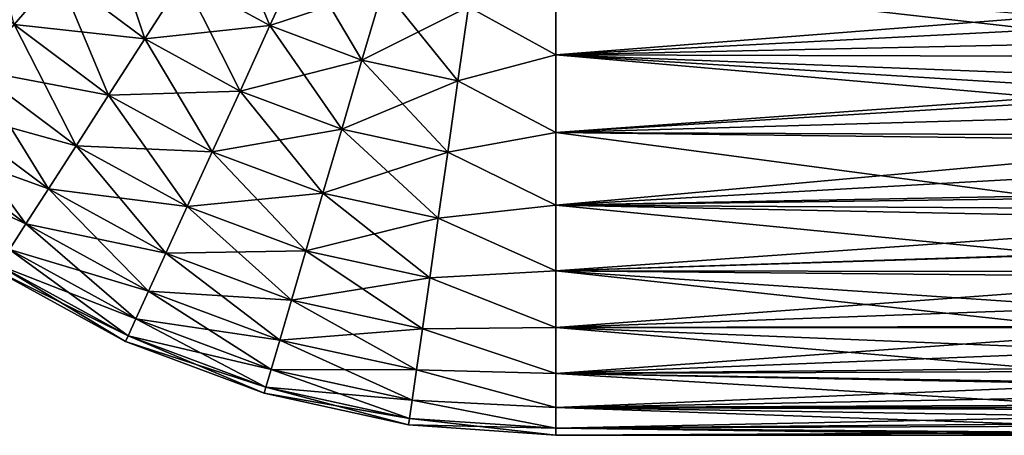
# Model space of a CAD drawing. Header units: metres. Extents: x -109 to 109, y -917 to 389.
# Tile 601 of 656: x -75 to -41, y -16 to -2. Entities that reach past the tile are written whole.
import ezdxf

# ---------------------------------------------------------------- set-up
doc = ezdxf.new("R2010")
doc.units = ezdxf.units.M
doc.layers.add('solid_24503124_XXX_01_SW0001', color=7, linetype='CONTINUOUS')

msp = doc.modelspace()

# ---------------------------------------------------------------- linework, layer by layer
at = {"layer": 'solid_24503124_XXX_01_SW0001'}
for points in [[(-76.484642, 2.708177, -14.652373), (-73.81749, 0.037599, -14.652373), (-75.340424, -1.717927, -13.394664)], [(-69.444954, -0.123775, -15.510405), (-68.034828, 2.068347, -15.945352), (-66.446167, -1.762623, -15.510405)], [(-68.034828, 2.068347, -15.945352), (-65.362717, 0.608021, -15.945352), (-66.446167, -1.762623, -15.510405)], [(-73.81749, 0.037599, -14.652373), (-72.17968, 1.925553, -15.510405), (-70.797104, -2.225791, -14.652373)], [(-72.17968, 1.925553, -15.510405), (-69.444954, -0.123775, -15.510405), (-70.797104, -2.225791, -14.652373)], [(-78.242119, 1.187506, 13.394664), (-75.340424, -1.717927, 13.394664), (-73.81749, 0.037599, 14.652373)], [(-69.444954, -0.123775, 15.510405), (-66.446167, -1.762623, 15.510405), (-65.362717, 0.608021, 15.945352)], [(-66.446167, -1.762623, -15.510405), (-65.362717, 0.608021, -15.945352), (-63.244511, -2.957562, -15.510405)], [(-65.362717, 0.608021, 15.945352), (-66.446167, -1.762623, 15.510405), (-62.509815, -0.45675, 15.945352)], [(-65.362717, 0.608021, -15.945352), (-62.509815, -0.45675, -15.945352), (-63.244511, -2.957562, -15.510405)], [(-75.340424, -1.717927, -13.394664), (-73.81749, 0.037599, -14.652373), (-72.054413, -4.180363, -13.394664)], [(-73.81749, 0.037599, 14.652373), (-75.340424, -1.717927, 13.394664), (-70.797104, -2.225791, 14.652373)], [(-73.81749, 0.037599, -14.652373), (-70.797104, -2.225791, -14.652373), (-72.054413, -4.180363, -13.394664)], [(-73.81749, 0.037599, 14.652373), (-70.797104, -2.225791, 14.652373), (-69.444954, -0.123775, 15.510405)], [(-70.797104, -2.225791, -14.652373), (-69.444954, -0.123775, -15.510405), (-67.485092, -4.035824, -14.652373)], [(-69.444954, -0.123775, 15.510405), (-70.797104, -2.225791, 14.652373), (-66.446167, -1.762623, 15.510405)], [(-69.444954, -0.123775, -15.510405), (-66.446167, -1.762623, -15.510405), (-67.485092, -4.035824, -14.652373)], [(-59.534332, -1.10425, -15.945352), (-56.5, 0, -16), (-56.5, -2.778371, -15.756924)], [(-59.534332, -1.10425, 15.945352), (-56.5, -2.778371, 15.756924), (-56.5, 0, 16)], [(-39.644474, -1.911154, -15.885449), (-56.5, -2.778371, -15.756924), (-56.5, 0, -16)], [(-39.659828, -1.393046, -15.939241), (-39.644474, -1.911154, -15.885449), (-56.5, 0, -16)], [(-56.5, 0, 16), (-56.5, -2.778371, 15.756924), (-28.803429, -0.615327, 15.988164)], [(-66.446167, -1.762623, 15.510405), (-63.244511, -2.957562, 15.510405), (-62.509815, -0.45675, 15.945352)], [(-63.244511, -2.957562, -15.510405), (-62.509815, -0.45675, -15.945352), (-59.905277, -3.684218, -15.510405)], [(-62.509815, -0.45675, 15.945352), (-63.244511, -2.957562, 15.510405), (-59.534332, -1.10425, 15.945352)], [(-62.509815, -0.45675, -15.945352), (-59.534332, -1.10425, -15.945352), (-59.905277, -3.684218, -15.510405)], [(-56.5, -2.778371, 15.756924), (-28.910946, -2.189359, 15.849502), (-28.803429, -0.615327, 15.988164)], [(-63.244511, -2.957562, 15.510405), (-59.905277, -3.684218, 15.510405), (-59.534332, -1.10425, 15.945352)], [(-59.905277, -3.684218, -15.510405), (-59.534332, -1.10425, -15.945352), (-56.5, -2.778371, -15.756924)], [(-59.534332, -1.10425, 15.945352), (-59.905277, -3.684218, 15.510405), (-56.5, -2.778371, 15.756924)], [(-76.706924, -3.293137, -11.771583), (-75.340424, -1.717927, -13.394664), (-73.182587, -5.934175, -11.771583)], [(-75.340424, -1.717927, 13.394664), (-76.706924, -3.293137, 11.771583), (-72.054413, -4.180363, 13.394664)], [(-75.340424, -1.717927, -13.394664), (-72.054413, -4.180363, -13.394664), (-73.182587, -5.934175, -11.771583)], [(-75.340424, -1.717927, 13.394664), (-72.054413, -4.180363, 13.394664), (-70.797104, -2.225791, 14.652373)], [(-70.797104, -2.225791, 14.652373), (-67.485092, -4.035824, 14.652373), (-66.446167, -1.762623, 15.510405)], [(-67.485092, -4.035824, -14.652373), (-66.446167, -1.762623, -15.510405), (-63.949001, -5.355579, -14.652373)], [(-66.446167, -1.762623, 15.510405), (-67.485092, -4.035824, 14.652373), (-63.244511, -2.957562, 15.510405)], [(-66.446167, -1.762623, -15.510405), (-63.244511, -2.957562, -15.510405), (-63.949001, -5.355579, -14.652373)], [(-39.644474, -1.911154, -15.885449), (-39.608334, -2.819489, -15.749619), (-56.5, -2.778371, -15.756924)], [(-72.054413, -4.180363, -13.394664), (-70.797104, -2.225791, -14.652373), (-68.451134, -6.149572, -13.394664)], [(-70.797104, -2.225791, 14.652373), (-72.054413, -4.180363, 13.394664), (-67.485092, -4.035824, 14.652373)], [(-70.797104, -2.225791, -14.652373), (-67.485092, -4.035824, -14.652373), (-68.451134, -6.149572, -13.394664)], [(-56.5, -2.778371, 15.756924), (-29.256662, -3.830488, 15.534715), (-28.910946, -2.189359, 15.849502)], [(-67.485092, -4.035824, 14.652373), (-63.949001, -5.355579, 14.652373), (-63.244511, -2.957562, 15.510405)], [(-63.949001, -5.355579, -14.652373), (-63.244511, -2.957562, -15.510405), (-60.260971, -6.158137, -14.652373)], [(-63.244511, -2.957562, 15.510405), (-63.949001, -5.355579, 14.652373), (-59.905277, -3.684218, 15.510405)], [(-63.244511, -2.957562, -15.510405), (-59.905277, -3.684218, -15.510405), (-60.260971, -6.158137, -14.652373)], [(-59.905277, -3.684218, -15.510405), (-56.5, -2.778371, -15.756924), (-56.5, -5.472322, -15.035082)], [(-59.905277, -3.684218, 15.510405), (-56.5, -5.472322, 15.035082), (-56.5, -2.778371, 15.756924)], [(-39.528301, -4.258755, -15.422808), (-56.5, -5.472322, -15.035082), (-56.5, -2.778371, -15.756924)], [(-39.555401, -3.822916, -15.53658), (-39.528301, -4.258755, -15.422808), (-56.5, -2.778371, -15.756924)], [(-39.608334, -2.819489, -15.749619), (-39.555401, -3.822916, -15.53658), (-56.5, -2.778371, -15.756924)], [(-56.5, -2.778371, 15.756924), (-56.5, -5.472322, 15.035082), (-29.256662, -3.830488, 15.534715)], [(-77.87973, -4.645065, -9.827403), (-76.706924, -3.293137, -11.771583), (-74.150841, -7.439387, -9.827403)], [(-76.706924, -3.293137, 11.771583), (-77.87973, -4.645065, 9.827403), (-73.182587, -5.934175, 11.771583)], [(-76.706924, -3.293137, -11.771583), (-73.182587, -5.934175, -11.771583), (-74.150841, -7.439387, -9.827403)], [(-76.706924, -3.293137, 11.771583), (-73.182587, -5.934175, 11.771583), (-72.054413, -4.180363, 13.394664)], [(-63.949001, -5.355579, 14.652373), (-60.260971, -6.158137, 14.652373), (-59.905277, -3.684218, 15.510405)], [(-60.260971, -6.158137, -14.652373), (-59.905277, -3.684218, -15.510405), (-56.5, -5.472322, -15.035082)], [(-59.905277, -3.684218, 15.510405), (-60.260971, -6.158137, 14.652373), (-56.5, -5.472322, 15.035082)], [(-72.054413, -4.180363, 13.394664), (-68.451134, -6.149572, 13.394664), (-67.485092, -4.035824, 14.652373)], [(-68.451134, -6.149572, -13.394664), (-67.485092, -4.035824, -14.652373), (-64.60408, -7.585389, -13.394664)], [(-67.485092, -4.035824, 14.652373), (-68.451134, -6.149572, 13.394664), (-63.949001, -5.355579, 14.652373)], [(-67.485092, -4.035824, -14.652373), (-63.949001, -5.355579, -14.652373), (-64.60408, -7.585389, -13.394664)], [(-56.5, -5.472322, 15.035082), (-29.531668, -4.694307, 15.295865), (-29.256662, -3.830488, 15.534715)], [(-73.182587, -5.934175, -11.771583), (-72.054413, -4.180363, -13.394664), (-69.317955, -8.046212, -11.771583)], [(-72.054413, -4.180363, 13.394664), (-73.182587, -5.934175, 11.771583), (-68.451134, -6.149572, 13.394664)], [(-72.054413, -4.180363, -13.394664), (-68.451134, -6.149572, -13.394664), (-69.317955, -8.046212, -11.771583)], [(-39.528301, -4.258755, -15.422808), (-39.424675, -5.686235, -14.955492), (-56.5, -5.472322, -15.035082)], [(-78.826843, -5.736833, -7.615158), (-77.87973, -4.645065, -9.827403), (-74.932762, -8.654943, -7.615158)], [(-77.87973, -4.645065, 9.827403), (-78.826843, -5.736833, 7.615158), (-74.150841, -7.439387, 9.827403)], [(-77.87973, -4.645065, -9.827403), (-74.150841, -7.439387, -9.827403), (-74.932762, -8.654943, -7.615158)], [(-77.87973, -4.645065, 9.827403), (-74.150841, -7.439387, 9.827403), (-73.182587, -5.934175, 11.771583)], [(-56.5, -5.472322, 15.035082), (-29.88381, -5.5941, 14.990198), (-29.531668, -4.694307, 15.295865)], [(-68.451134, -6.149572, 13.394664), (-64.60408, -7.585389, 13.394664), (-63.949001, -5.355579, 14.652373)], [(-64.60408, -7.585389, -13.394664), (-63.949001, -5.355579, -14.652373), (-60.591717, -8.458525, -13.394664)], [(-63.949001, -5.355579, 14.652373), (-64.60408, -7.585389, 13.394664), (-60.260971, -6.158137, 14.652373)], [(-63.949001, -5.355579, -14.652373), (-60.260971, -6.158137, -14.652373), (-60.591717, -8.458525, -13.394664)], [(-60.260971, -6.158137, -14.652373), (-56.5, -5.472322, -15.035082), (-56.5, -8, -13.856406)], [(-60.260971, -6.158137, 14.652373), (-56.5, -8, 13.856406), (-56.5, -5.472322, 15.035082)], [(-39.234837, -7.764889, -13.989514), (-56.5, -8, -13.856406), (-56.5, -5.472322, -15.035082)], [(-39.424675, -5.686235, -14.955492), (-39.234837, -7.764889, -13.989514), (-56.5, -5.472322, -15.035082)], [(-56.5, -5.472322, 15.035082), (-56.5, -8, 13.856406), (-29.88381, -5.5941, 14.990198)], [(-78.826843, -5.736833, 7.615158), (-79.522438, -6.538661, 5.195191), (-74.932762, -8.654943, 7.615158)], [(-78.826843, -5.736833, -7.615158), (-74.932762, -8.654943, -7.615158), (-75.507034, -9.547685, -5.195191)], [(-78.826843, -5.736833, 7.615158), (-74.932762, -8.654943, 7.615158), (-74.150841, -7.439387, 9.827403)], [(-56.5, -8, 13.856406), (-30.320963, -6.533185, 14.605392), (-29.88381, -5.5941, 14.990198)], [(-74.150841, -7.439387, -9.827403), (-73.182587, -5.934175, -11.771583), (-70.061913, -9.674007, -9.827403)], [(-73.182587, -5.934175, 11.771583), (-74.150841, -7.439387, 9.827403), (-69.317955, -8.046212, 11.771583)], [(-73.182587, -5.934175, -11.771583), (-69.317955, -8.046212, -11.771583), (-70.061913, -9.674007, -9.827403)], [(-73.182587, -5.934175, 11.771583), (-69.317955, -8.046212, 11.771583), (-68.451134, -6.149572, 13.394664)], [(-69.317955, -8.046212, -11.771583), (-68.451134, -6.149572, -13.394664), (-65.191872, -9.586169, -11.771583)], [(-68.451134, -6.149572, 13.394664), (-69.317955, -8.046212, 11.771583), (-64.60408, -7.585389, 13.394664)], [(-68.451134, -6.149572, -13.394664), (-64.60408, -7.585389, -13.394664), (-65.191872, -9.586169, -11.771583)], [(-64.60408, -7.585389, 13.394664), (-60.591717, -8.458525, 13.394664), (-60.260971, -6.158137, 14.652373)], [(-60.591717, -8.458525, -13.394664), (-60.260971, -6.158137, -14.652373), (-56.5, -8, -13.856406)], [(-60.260971, -6.158137, 14.652373), (-60.591717, -8.458525, 13.394664), (-56.5, -8, 13.856406)], [(-79.522438, -6.538661, 5.195191), (-75.507034, -9.547685, 5.195191), (-74.932762, -8.654943, 7.615158)], [(-56.5, -8, 13.856406), (-30.847506, -7.509655, 14.128166), (-30.320963, -6.533185, 14.605392)], [(-74.932762, -8.654943, -7.615158), (-74.150841, -7.439387, -9.827403), (-70.662697, -10.988556, -7.615158)], [(-74.150841, -7.439387, 9.827403), (-74.932762, -8.654943, 7.615158), (-70.061913, -9.674007, 9.827403)], [(-74.150841, -7.439387, -9.827403), (-70.061913, -9.674007, -9.827403), (-70.662697, -10.988556, -7.615158)], [(-74.150841, -7.439387, 9.827403), (-70.061913, -9.674007, 9.827403), (-69.317955, -8.046212, 11.771583)], [(-56.5, -8, 13.856406), (-31.460466, -8.512669, 13.54749), (-30.847506, -7.509655, 14.128166)], [(-69.317955, -8.046212, 11.771583), (-65.191872, -9.586169, 11.771583), (-64.60408, -7.585389, 13.394664)], [(-65.191872, -9.586169, -11.771583), (-64.60408, -7.585389, -13.394664), (-60.888493, -10.522634, -11.771583)], [(-64.60408, -7.585389, 13.394664), (-65.191872, -9.586169, 11.771583), (-60.591717, -8.458525, 13.394664)], [(-64.60408, -7.585389, -13.394664), (-60.591717, -8.458525, -13.394664), (-60.888493, -10.522634, -11.771583)], [(-39.234837, -7.764889, -13.989514), (-39.200081, -8.100221, -13.798059), (-56.5, -8, -13.856406)], [(-70.061913, -9.674007, -9.827403), (-69.317955, -8.046212, -11.771583), (-65.69635, -11.303343, -9.827403)], [(-69.317955, -8.046212, 11.771583), (-70.061913, -9.674007, 9.827403), (-65.191872, -9.586169, 11.771583)], [(-69.317955, -8.046212, -11.771583), (-65.191872, -9.586169, -11.771583), (-65.69635, -11.303343, -9.827403)], [(-60.591717, -8.458525, -13.394664), (-56.5, -8, -13.856406), (-56.5, -10.284602, -12.256711)], [(-60.591717, -8.458525, 13.394664), (-56.5, -10.284602, 12.256711), (-56.5, -8, 13.856406)], [(-39.017914, -9.715622, -12.712462), (-56.5, -10.284602, -12.256711), (-56.5, -8, -13.856406)], [(-39.200081, -8.100221, -13.798059), (-39.017914, -9.715622, -12.712462), (-56.5, -8, -13.856406)], [(-56.5, -8, 13.856406), (-56.5, -10.284602, 12.256711), (-31.460466, -8.512669, 13.54749)], [(-65.191872, -9.586169, 11.771583), (-60.888493, -10.522634, 11.771583), (-60.591717, -8.458525, 13.394664)], [(-60.888493, -10.522634, -11.771583), (-60.591717, -8.458525, -13.394664), (-56.5, -10.284602, -12.256711)], [(-60.591717, -8.458525, 13.394664), (-60.888493, -10.522634, 11.771583), (-56.5, -10.284602, 12.256711)], [(-56.5, -10.284602, 12.256711), (-32.144978, -9.519477, 12.859999), (-31.460466, -8.512669, 13.54749)], [(-75.507034, -9.547685, -5.195191), (-74.932762, -8.654943, -7.615158), (-71.103935, -11.954, -5.195191)], [(-74.932762, -8.654943, 7.615158), (-75.507034, -9.547685, 5.195191), (-70.662697, -10.988556, 7.615158)], [(-74.932762, -8.654943, -7.615158), (-70.662697, -10.988556, -7.615158), (-71.103935, -11.954, -5.195191)], [(-74.932762, -8.654943, 7.615158), (-70.662697, -10.988556, 7.615158), (-70.061913, -9.674007, 9.827403)], [(-75.857986, -10.09326, -2.633513), (-75.507034, -9.547685, -5.195191), (-71.373581, -12.544006, -2.633513)], [(-75.507034, -9.547685, 5.195191), (-75.857986, -10.09326, 2.633513), (-71.103935, -11.954, 5.195191)], [(-75.507034, -9.547685, -5.195191), (-71.103935, -11.954, -5.195191), (-71.373581, -12.544006, -2.633513)], [(-75.507034, -9.547685, 5.195191), (-71.103935, -11.954, 5.195191), (-70.662697, -10.988556, 7.615158)], [(-70.061913, -9.674007, 9.827403), (-65.69635, -11.303343, 9.827403), (-65.191872, -9.586169, 11.771583)], [(-65.69635, -11.303343, -9.827403), (-65.191872, -9.586169, -11.771583), (-61.1432, -12.29416, -9.827403)], [(-65.191872, -9.586169, 11.771583), (-65.69635, -11.303343, 9.827403), (-60.888493, -10.522634, 11.771583)], [(-65.191872, -9.586169, -11.771583), (-60.888493, -10.522634, -11.771583), (-61.1432, -12.29416, -9.827403)], [(-56.5, -10.284602, 12.256711), (-32.874611, -10.499607, 12.073038), (-32.144978, -9.519477, 12.859999)], [(-70.662697, -10.988556, -7.615158), (-70.061913, -9.674007, -9.827403), (-66.103745, -12.69007, -7.615158)], [(-70.061913, -9.674007, 9.827403), (-70.662697, -10.988556, 7.615158), (-65.69635, -11.303343, 9.827403)], [(-70.061913, -9.674007, -9.827403), (-65.69635, -11.303343, -9.827403), (-66.103745, -12.69007, -7.615158)], [(-39.017914, -9.715622, -12.712462), (-38.944843, -10.304044, -12.240371), (-56.5, -10.284602, -12.256711)], [(-75.976044, -10.276787), (-75.857986, -10.09326, -2.633513), (-71.464294, -12.742479)], [(-75.857986, -10.09326, 2.633513), (-75.976044, -10.276787), (-71.373581, -12.544006, 2.633513)], [(-75.857986, -10.09326, -2.633513), (-71.373581, -12.544006, -2.633513), (-71.464294, -12.742479)], [(-75.857986, -10.09326, 2.633513), (-71.373581, -12.544006, 2.633513), (-71.103935, -11.954, 5.195191)], [(-71.373581, -12.544006, 2.633513), (-75.976044, -10.276787), (-71.464294, -12.742479)], [(-65.69635, -11.303343, 9.827403), (-61.1432, -12.29416, 9.827403), (-60.888493, -10.522634, 11.771583)], [(-61.1432, -12.29416, -9.827403), (-60.888493, -10.522634, -11.771583), (-56.5, -12.256711, -10.284602)], [(-60.888493, -10.522634, 11.771583), (-61.1432, -12.29416, 9.827403), (-56.5, -12.256711, 10.284602)], [(-60.888493, -10.522634, -11.771583), (-56.5, -10.284602, -12.256711), (-56.5, -12.256711, -10.284602)], [(-60.888493, -10.522634, 11.771583), (-56.5, -12.256711, 10.284602), (-56.5, -10.284602, 12.256711)], [(-38.676571, -12.218398, -10.33009), (-56.5, -12.256711, -10.284602), (-56.5, -10.284602, -12.256711)], [(-38.786358, -11.47226, -11.152903), (-38.676571, -12.218398, -10.33009), (-56.5, -10.284602, -12.256711)], [(-38.944843, -10.304044, -12.240371), (-38.786358, -11.47226, -11.152903), (-56.5, -10.284602, -12.256711)], [(-56.5, -10.284602, 12.256711), (-56.5, -12.256711, 10.284602), (-32.874611, -10.499607, 12.073038)], [(-56.5, -12.256711, 10.284602), (-33.614147, -11.421204, 11.205182), (-32.874611, -10.499607, 12.073038)], [(-71.103935, -11.954, -5.195191), (-70.662697, -10.988556, -7.615158), (-66.402946, -13.708526, -5.195191)], [(-70.662697, -10.988556, 7.615158), (-71.103935, -11.954, 5.195191), (-66.103745, -12.69007, 7.615158)], [(-70.662697, -10.988556, -7.615158), (-66.103745, -12.69007, -7.615158), (-66.402946, -13.708526, -5.195191)], [(-70.662697, -10.988556, 7.615158), (-66.103745, -12.69007, 7.615158), (-65.69635, -11.303343, 9.827403)], [(-66.103745, -12.69007, -7.615158), (-65.69635, -11.303343, -9.827403), (-61.348892, -13.72478, -7.615158)], [(-65.69635, -11.303343, 9.827403), (-66.103745, -12.69007, 7.615158), (-61.1432, -12.29416, 9.827403)], [(-65.69635, -11.303343, -9.827403), (-61.1432, -12.29416, -9.827403), (-61.348892, -13.72478, -7.615158)], [(-56.5, -12.256711, 10.284602), (-34.327206, -12.257625, 10.283512), (-33.614147, -11.421204, 11.205182)], [(-71.373581, -12.544006, -2.633513), (-71.103935, -11.954, -5.195191), (-66.585793, -14.330928, -2.633513)], [(-71.103935, -11.954, 5.195191), (-71.373581, -12.544006, 2.633513), (-66.402946, -13.708526, 5.195191)], [(-71.103935, -11.954, -5.195191), (-66.402946, -13.708526, -5.195191), (-66.585793, -14.330928, -2.633513)], [(-71.103935, -11.954, 5.195191), (-66.402946, -13.708526, 5.195191), (-66.103745, -12.69007, 7.615158)], [(-66.103745, -12.69007, 7.615158), (-61.348892, -13.72478, 7.615158), (-61.1432, -12.29416, 9.827403)], [(-61.348892, -13.72478, -7.615158), (-61.1432, -12.29416, -9.827403), (-56.5, -13.856406, -8)], [(-61.1432, -12.29416, 9.827403), (-61.348892, -13.72478, 7.615158), (-56.5, -13.856406, 8)], [(-61.1432, -12.29416, -9.827403), (-56.5, -12.256711, -10.284602), (-56.5, -13.856406, -8)], [(-61.1432, -12.29416, 9.827403), (-56.5, -13.856406, 8), (-56.5, -12.256711, 10.284602)], [(-38.676571, -12.218398, -10.33009), (-38.557182, -12.979617, -9.355721), (-56.5, -12.256711, -10.284602)], [(-38.419556, -13.782092, -8.127358), (-56.5, -13.856406, -8), (-56.5, -12.256711, -10.284602)], [(-38.557182, -12.979617, -9.355721), (-38.419556, -13.782092, -8.127358), (-56.5, -12.256711, -10.284602)], [(-56.5, -12.256711, 10.284602), (-56.5, -13.856406, 8), (-34.327206, -12.257625, 10.283512)], [(-56.5, -13.856406, 8), (-34.988667, -12.997998, 9.330168), (-34.327206, -12.257625, 10.283512)], [(-71.464294, -12.742479), (-71.373581, -12.544006, -2.633513), (-66.647301, -14.540298)], [(-71.373581, -12.544006, 2.633513), (-71.464294, -12.742479), (-66.585793, -14.330928, 2.633513)], [(-71.373581, -12.544006, -2.633513), (-66.585793, -14.330928, -2.633513), (-66.647301, -14.540298)], [(-71.373581, -12.544006, 2.633513), (-66.585793, -14.330928, 2.633513), (-66.402946, -13.708526, 5.195191)], [(-66.585793, -14.330928, 2.633513), (-71.464294, -12.742479), (-66.647301, -14.540298)], [(-66.402946, -13.708526, -5.195191), (-66.103745, -12.69007, -7.615158), (-61.499958, -14.775472, -5.195191)], [(-66.103745, -12.69007, 7.615158), (-66.402946, -13.708526, 5.195191), (-61.348892, -13.72478, 7.615158)], [(-66.103745, -12.69007, -7.615158), (-61.348892, -13.72478, -7.615158), (-61.499958, -14.775472, -5.195191)], [(-56.5, -13.856406, 8), (-35.58527, -13.640583, 8.362685), (-34.988667, -12.997998, 9.330168)], [(-56.5, -13.856406, 8), (-36.110653, -14.189362, 7.393376), (-35.58527, -13.640583, 8.362685)], [(-66.585793, -14.330928, -2.633513), (-66.402946, -13.708526, -5.195191), (-61.592278, -15.417574, -2.633513)], [(-66.402946, -13.708526, 5.195191), (-66.585793, -14.330928, 2.633513), (-61.499958, -14.775472, 5.195191)], [(-66.402946, -13.708526, -5.195191), (-61.499958, -14.775472, -5.195191), (-61.592278, -15.417574, -2.633513)], [(-66.402946, -13.708526, 5.195191), (-61.499958, -14.775472, 5.195191), (-61.348892, -13.72478, 7.615158)], [(-61.499958, -14.775472, -5.195191), (-61.348892, -13.72478, -7.615158), (-56.5, -15.035082, -5.472322)], [(-61.348892, -13.72478, 7.615158), (-61.499958, -14.775472, 5.195191), (-56.5, -15.035082, 5.472322)], [(-61.348892, -13.72478, -7.615158), (-56.5, -13.856406, -8), (-56.5, -15.035082, -5.472322)], [(-61.348892, -13.72478, 7.615158), (-56.5, -15.035082, 5.472322), (-56.5, -13.856406, 8)], [(-38.419556, -13.782092, -8.127358), (-38.342972, -14.198151, -7.376484), (-56.5, -13.856406, -8)], [(-38.194366, -14.948463, -5.704685), (-56.5, -15.035082, -5.472322), (-56.5, -13.856406, -8)], [(-38.342972, -14.198151, -7.376484), (-38.194366, -14.948463, -5.704685), (-56.5, -13.856406, -8)], [(-56.5, -13.856406, 8), (-56.5, -15.035082, 5.472322), (-36.110653, -14.189362, 7.393376)], [(-66.647301, -14.540298), (-66.585793, -14.330928, -2.633513), (-61.623333, -15.633572)], [(-66.585793, -14.330928, 2.633513), (-66.647301, -14.540298), (-61.592278, -15.417574, 2.633513)], [(-66.585793, -14.330928, -2.633513), (-61.592278, -15.417574, -2.633513), (-61.623333, -15.633572)], [(-66.585793, -14.330928, 2.633513), (-61.592278, -15.417574, 2.633513), (-61.499958, -14.775472, 5.195191)], [(-56.5, -15.035082, 5.472322), (-36.563366, -14.651121, 6.42998), (-36.110653, -14.189362, 7.393376)], [(-61.592278, -15.417574, 2.633513), (-66.647301, -14.540298), (-61.623333, -15.633572)], [(-56.5, -15.035082, 5.472322), (-36.945053, -15.033315, 5.477176), (-36.563366, -14.651121, 6.42998)], [(-61.592278, -15.417574, -2.633513), (-61.499958, -14.775472, -5.195191), (-56.5, -15.756924, -2.778371)], [(-61.499958, -14.775472, 5.195191), (-61.592278, -15.417574, 2.633513), (-56.5, -15.756924, 2.778371)], [(-61.499958, -14.775472, -5.195191), (-56.5, -15.035082, -5.472322), (-56.5, -15.756924, -2.778371)], [(-61.499958, -14.775472, 5.195191), (-56.5, -15.756924, 2.778371), (-56.5, -15.035082, 5.472322)], [(-38.194366, -14.948463, -5.704685), (-38.161209, -15.10336, -5.280957), (-56.5, -15.035082, -5.472322)], [(-56.5, -15.035082, 5.472322), (-37.259285, -15.343243, 4.537059), (-36.945053, -15.033315, 5.477176)], [(-38.024441, -15.686789, -3.150342), (-56.5, -15.756924, -2.778371), (-56.5, -15.035082, -5.472322)], [(-38.161209, -15.10336, -5.280957), (-38.024441, -15.686789, -3.150342), (-56.5, -15.035082, -5.472322)], [(-56.5, -15.035082, 5.472322), (-56.5, -15.756924, 2.778371), (-37.259285, -15.343243, 4.537059)], [(-56.5, -15.756924, 2.778371), (-37.509876, -15.587739, 3.608655), (-37.259285, -15.343243, 4.537059)], [(-61.623333, -15.633572), (-61.592278, -15.417574, -2.633513), (-56.5, -16)], [(-61.592278, -15.417574, 2.633513), (-61.623333, -15.633572), (-56.5, -15.756924, 2.778371)], [(-61.623333, -15.633572), (-56.5, -16), (-56.5, -15.756924, 2.778371)], [(-61.592278, -15.417574, -2.633513), (-56.5, -15.756924, -2.778371), (-56.5, -16)], [(-56.5, -15.756924, 2.778371), (-37.833843, -15.900176, 1.784489), (-37.509876, -15.587739, 3.608655)], [(-38.024441, -15.686789, -3.150342), (-37.960876, -15.924287, -1.554698), (-56.5, -15.756924, -2.778371)], [(-37.938107, -16), (-56.5, -16), (-56.5, -15.756924, -2.778371)], [(-37.960876, -15.924287, -1.554698), (-37.938107, -16), (-56.5, -15.756924, -2.778371)], [(-56.5, -15.756924, 2.778371), (-56.5, -16), (-37.833843, -15.900176, 1.784489)], [(-37.833843, -15.900176, 1.784489), (-56.5, -16), (-37.938107, -16)]]:
    msp.add_3dface(points, dxfattribs=at)

doc.saveas('drawing.dxf')
